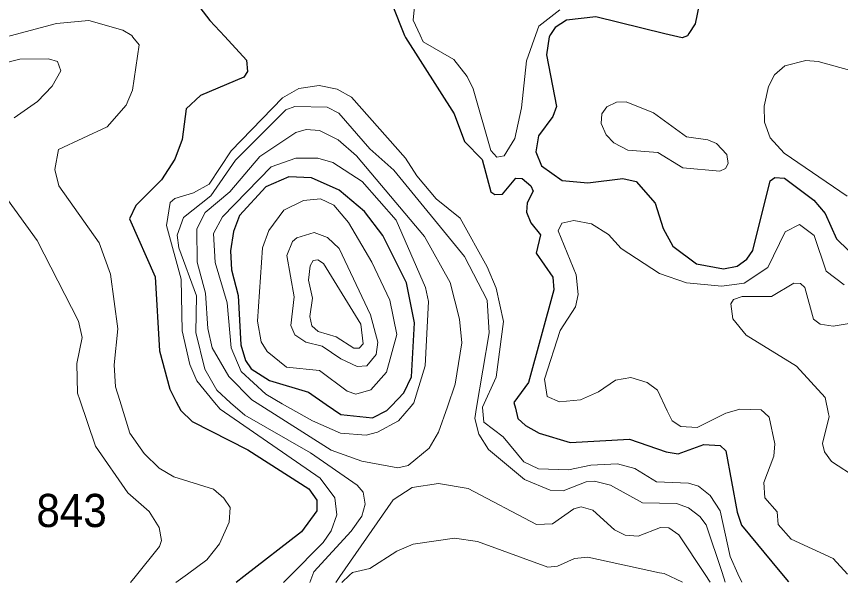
# Model space of a CAD drawing. Extents: x 473.9 to 500, y 7733.1 to 7760.8.
# Drawn here: x 483.798 to 485.784, y 7733.146 to 7734.511 of the extents above; entities that cross this region are included whole.
import ezdxf

# ---------------------------------------------------------------- set-up
doc = ezdxf.new("R2010")
doc.units = 0
doc.header["$LTSCALE"] = 0.032
doc.layers.add('1', color=7, linetype='Continuous', lineweight=25)
doc.layers.add('2', color=7, linetype='Continuous', lineweight=13)
doc.layers.add('21', color=7, linetype='Continuous')

msp = doc.modelspace()

# ---------------------------------------------------------------- linework, layer by layer
at = {"layer": '1'}
for points in [[(484.2135, 7734.5679), (484.2646, 7734.5018), (484.3002, 7734.4631), (484.3524, 7734.4063), (484.3551, 7734.3787), (484.3459, 7734.3646), (484.2415, 7734.3206), (484.2069, 7734.2887), (484.1972, 7734.2145), (484.18, 7734.1671), (484.1477, 7734.1171), (484.0862, 7734.0553), (484.0704, 7734.0234), (484.1328, 7733.8834), (484.1431, 7733.7047), (484.1682, 7733.6124), (484.1832, 7733.5823), (484.194, 7733.5608), (484.222, 7733.5344), (484.3557, 7733.4661), (484.503, 7733.3723), (484.5218, 7733.3447), (484.5219, 7733.3189), (484.4849, 7733.2682), (484.3463, 7733.161), (484.3275, 7733.1464)], [(485.4487, 7734.5684), (485.4342, 7734.4938), (485.4188, 7734.4701), (485.4152, 7734.4647), (485.4022, 7734.4595), (485.3606, 7734.4698), (485.1944, 7734.5108), (485.1234, 7734.5023), (485.0965, 7734.4848), (485.0856, 7734.468), (485.0816, 7734.4619), (485.0755, 7734.4186), (485.0996, 7734.2938), (485.0909, 7734.2704), (485.056, 7734.2238), (485.0497, 7734.1852), (485.0634, 7734.151), (485.1137, 7734.1157), (485.1752, 7734.1097), (485.2595, 7734.1202), (485.2919, 7734.1136), (485.3371, 7734.0612), (485.3564, 7734), (485.3797, 7733.9573), (485.4369, 7733.9145), (485.502, 7733.9031), (485.535, 7733.9091), (485.5584, 7733.9264), (485.5726, 7733.9473), (485.6146, 7734.1153), (485.6261, 7734.1227), (485.6491, 7734.121), (485.7195, 7734.0686), (485.7471, 7734.036), (485.7743, 7733.9747), (485.8036, 7733.9468)], [(484.7037, 7734.5404), (484.7337, 7734.4658), (484.7357, 7734.4609), (484.8532, 7734.2767), (484.878, 7734.21), (484.9209, 7734.1667), (484.9414, 7734.0887), (484.9513, 7734.0822), (484.9692, 7734.0825), (485.0019, 7734.121), (485.0168, 7734.1202), (485.0382, 7734.103), (485.0431, 7734.0903), (485.0293, 7734.0621), (485.0276, 7734.0395), (485.0379, 7734.0139), (485.0615, 7733.9851), (485.0508, 7733.9401), (485.0911, 7733.8827), (485.0931, 7733.8523), (485.0319, 7733.6284), (484.9971, 7733.5804), (485.0005, 7733.5669), (485.0067, 7733.5421), (485.0247, 7733.5248), (485.0575, 7733.5067), (485.1329, 7733.4836), (485.2759, 7733.4921), (485.3637, 7733.4612), (485.3932, 7733.4562), (485.4549, 7733.4791), (485.4937, 7733.477), (485.5081, 7733.4642), (485.5347, 7733.3155), (485.5456, 7733.2845), (485.6376, 7733.1731), (485.6588, 7733.1475)]]:
    msp.add_lwpolyline(points, dxfattribs=at)
msp.add_lwpolyline([(484.7577, 7733.7726), (484.7382, 7733.869), (484.6815, 7733.9834), (484.6372, 7734.0413), (484.5761, 7734.0927), (484.5093, 7734.1223), (484.4548, 7734.1248), (484.399, 7734.1003), (484.3355, 7734.0311), (484.3212, 7733.9925), (484.3144, 7733.9459), (484.3166, 7733.9), (484.3325, 7733.8387), (484.3392, 7733.7191), (484.3501, 7733.6818), (484.364, 7733.6619), (484.4079, 7733.6331), (484.5017, 7733.6053), (484.5447, 7733.5755), (484.5796, 7733.5513), (484.6561, 7733.5437), (484.6911, 7733.5614), (484.7018, 7733.5726), (484.7321, 7733.604), (484.7505, 7733.6426)], close=True, dxfattribs=at)
at = {"layer": '2'}
for points in [[(484.7651, 7734.6197), (484.754, 7734.5025), (484.7711, 7734.4661), (484.7787, 7734.45), (484.8523, 7734.4079), (484.8844, 7734.3662), (484.8987, 7734.3365), (484.9412, 7734.1882), (484.9559, 7734.1722), (484.9736, 7734.1755), (484.999, 7734.2167), (485.0152, 7734.2911), (485.0275, 7734.4042), (485.0501, 7734.4678), (485.0572, 7734.4879), (485.1076, 7734.5274)], [(484.1824, 7733.1463), (484.2101, 7733.1664), (484.2574, 7733.2007), (484.2873, 7733.2393), (484.3108, 7733.292), (484.3133, 7733.3268), (484.2981, 7733.3497), (484.273, 7733.3715), (484.1777, 7733.4011), (484.1424, 7733.4218), (484.106, 7733.457), (484.0718, 7733.5065), (484.0471, 7733.5849), (484.0367, 7733.6179), (484.0335, 7733.6709), (484.0423, 7733.7578), (484.0246, 7733.8901), (483.9975, 7733.9652), (483.9007, 7734.1029), (483.8905, 7734.1421), (483.8994, 7734.1908), (484.0169, 7734.2452), (484.0626, 7734.2977), (484.0776, 7734.3339), (484.0937, 7734.443), (484.0789, 7734.4617), (484.0762, 7734.4651), (484.0543, 7734.4779), (483.9723, 7734.5012), (483.8951, 7734.4947), (483.7709, 7734.4612)], [(483.7657, 7734.3981), (483.8062, 7734.4086), (483.8754, 7734.4088), (483.8971, 7734.403), (483.9053, 7734.3805), (483.8841, 7734.3434), (483.8493, 7734.3059), (483.7928, 7734.267)], [(485.8436, 7734.3713), (485.7299, 7734.4031), (485.7005, 7734.4048), (485.6501, 7734.392), (485.6247, 7734.3708), (485.6103, 7734.3425), (485.5998, 7734.2949), (485.6006, 7734.2568), (485.6147, 7734.2187), (485.6485, 7734.1818), (485.8005, 7734.0778)], [(485.546, 7733.1474), (485.537, 7733.1675), (485.5185, 7733.2088), (485.4944, 7733.3195), (485.4697, 7733.356), (485.4417, 7733.3783), (485.4174, 7733.3859), (485.3407, 7733.3888), (485.2882, 7733.4215), (485.247, 7733.4327), (485.1827, 7733.4293), (485.1289, 7733.4183), (485.0564, 7733.4203), (485.0209, 7733.4376), (484.9709, 7733.4978), (484.9245, 7733.5326), (484.9211, 7733.5684), (484.921, 7733.5692), (484.9542, 7733.6414), (484.9718, 7733.7755), (484.9539, 7733.8564), (484.9325, 7733.9074), (484.8676, 7734.0248), (484.8098, 7734.0716), (484.7627, 7734.1271), (484.7357, 7734.1697), (484.6059, 7734.3163), (484.5708, 7734.3358), (484.5276, 7734.3451), (484.479, 7734.3372), (484.4394, 7734.3154), (484.3154, 7734.1869), (484.2623, 7734.107), (484.2248, 7734.0856), (484.18, 7734.0721), (484.169, 7734.0624), (484.1599, 7734.0072), (484.1952, 7733.8777), (484.1979, 7733.7533), (484.216, 7733.6716), (484.2329, 7733.633), (484.2754, 7733.5806), (484.2889, 7733.5639), (484.5298, 7733.3977), (484.5658, 7733.3506), (484.5706, 7733.3093), (484.5568, 7733.2706), (484.5375, 7733.2427), (484.4557, 7733.1602), (484.4421, 7733.1465)], [(484.5056, 7733.1466), (484.5079, 7733.1528), (484.5151, 7733.1721), (484.6052, 7733.2699), (484.6308, 7733.3065), (484.6388, 7733.3349), (484.6341, 7733.3638), (484.6195, 7733.3813), (484.5067, 7733.4589), (484.3484, 7733.5495), (484.3144, 7733.5799), (484.2808, 7733.6099), (484.2519, 7733.6608), (484.2305, 7733.7492), (484.232, 7733.8372), (484.1893, 7733.9535), (484.1854, 7733.9841), (484.2006, 7734.0267), (484.267, 7734.0788), (484.3261, 7734.165), (484.4475, 7734.2861), (484.4687, 7734.2944), (484.547, 7734.2926), (484.5753, 7734.2785), (484.6497, 7734.1921), (484.7073, 7734.1409), (484.8779, 7733.9321), (484.9323, 7733.8269), (484.9372, 7733.7481), (484.9072, 7733.5687), (484.9027, 7733.5417), (484.9125, 7733.5037), (484.936, 7733.4672), (485.0229, 7733.3947), (485.084, 7733.3687), (485.1157, 7733.3671), (485.1713, 7733.389), (485.1912, 7733.3908), (485.2295, 7733.3813), (485.307, 7733.3387), (485.3885, 7733.337), (485.418, 7733.3265), (485.4452, 7733.3057), (485.4603, 7733.2852), (485.4985, 7733.1706), (485.5063, 7733.1473)], [(483.7662, 7734.0842), (483.8485, 7733.9709), (483.9477, 7733.7766), (483.9563, 7733.7374), (483.9435, 7733.6742), (483.9452, 7733.6027), (483.9507, 7733.5867), (483.9888, 7733.4748), (484.0665, 7733.3626), (484.1178, 7733.3177), (484.1422, 7733.2786), (484.1477, 7733.2478), (484.1429, 7733.2329), (484.0842, 7733.1602), (484.0729, 7733.1462)], [(485.8006, 7733.1663), (485.7661, 7733.2042), (485.6651, 7733.2507), (485.6335, 7733.2862), (485.6317, 7733.3169), (485.602, 7733.3507), (485.5995, 7733.3873), (485.623, 7733.4512), (485.6261, 7733.481), (485.6121, 7733.5448), (485.6007, 7733.5556), (485.5932, 7733.5628), (485.5418, 7733.5645), (485.5167, 7733.5572), (485.5077, 7733.5546), (485.4384, 7733.5199), (485.3993, 7733.5227), (485.378, 7733.536), (485.3666, 7733.56), (485.3431, 7733.6098), (485.3183, 7733.6288), (485.2787, 7733.6409), (485.2416, 7733.6343), (485.201, 7733.6057), (485.1576, 7733.5866), (485.1071, 7733.5816), (485.077, 7733.5949), (485.0706, 7733.6364), (485.1087, 7733.7541), (485.1451, 7733.8109), (485.1519, 7733.8409), (485.1471, 7733.888), (485.1037, 7733.9947), (485.1122, 7734.0132), (485.1412, 7734.0189), (485.1844, 7734.0109), (485.225, 7733.9858), (485.2557, 7733.9516), (485.3478, 7733.8914), (485.4133, 7733.8689), (485.4979, 7733.8613), (485.552, 7733.8682), (485.6089, 7733.906), (485.6511, 7733.9921), (485.6852, 7734.0099), (485.7209, 7733.983), (485.7493, 7733.8967), (485.793, 7733.864)], [(485.8537, 7733.7792), (485.7664, 7733.7648), (485.7351, 7733.7691), (485.7187, 7733.7811), (485.698, 7733.8575), (485.6875, 7733.8676), (485.6713, 7733.8684), (485.6181, 7733.8361), (485.5472, 7733.8363), (485.5262, 7733.8291), (485.5201, 7733.8183), (485.5246, 7733.7824), (485.5568, 7733.7427), (485.6778, 7733.6683), (485.7468, 7733.5925), (485.7552, 7733.5527), (485.7565, 7733.5467), (485.7407, 7733.4813), (485.7451, 7733.4616), (485.7623, 7733.4377), (485.8242, 7733.3976)], [(485.4696, 7733.1473), (485.4576, 7733.1654), (485.3941, 7733.2609), (485.3707, 7733.2779), (485.3504, 7733.2786), (485.2963, 7733.2581), (485.2654, 7733.2605), (485.2396, 7733.2736), (485.187, 7733.3206), (485.1593, 7733.3288), (485.1413, 7733.3239), (485.0898, 7733.2881), (485.0516, 7733.286), (484.8865, 7733.3732), (484.815, 7733.3851), (484.7516, 7733.3754), (484.7059, 7733.3458), (484.5779, 7733.161), (484.5679, 7733.1466)], [(484.5827, 7733.1466), (484.601, 7733.1639), (484.608, 7733.1705), (484.65, 7733.1797), (484.7148, 7733.2217), (484.7544, 7733.239), (484.8535, 7733.2535), (484.9093, 7733.2455), (485.0787, 7733.1835), (485.1018, 7733.1855), (485.143, 7733.2043), (485.1753, 7733.2075), (485.3476, 7733.1696), (485.3592, 7733.1678), (485.4029, 7733.1473)]]:
    msp.add_lwpolyline(points, dxfattribs=at)
for points in [[(485.344, 7734.1836), (485.4044, 7734.1459), (485.4929, 7734.1386), (485.5069, 7734.145), (485.513, 7734.1571), (485.5105, 7734.1781), (485.4851, 7734.2052), (485.464, 7734.2139), (485.4132, 7734.2208), (485.3335, 7734.2793), (485.2679, 7734.3051), (485.2444, 7734.305), (485.2211, 7734.2937), (485.2087, 7734.2766), (485.2075, 7734.2532), (485.2196, 7734.2257), (485.2379, 7734.2063), (485.2716, 7734.1887)], [(484.7927, 7733.4699), (484.8154, 7733.5087), (484.8366, 7733.57), (484.8554, 7733.6245), (484.8712, 7733.7245), (484.8658, 7733.7811), (484.8436, 7733.8698), (484.7813, 7733.9807), (484.6179, 7734.1749), (484.5732, 7734.2137), (484.5287, 7734.2367), (484.4962, 7734.2391), (484.4718, 7734.2316), (484.3846, 7734.1738), (484.3121, 7734.0884), (484.2533, 7734.0383), (484.2329, 7733.9988), (484.2335, 7733.9188), (484.254, 7733.8439), (484.2594, 7733.759), (484.2702, 7733.7121), (484.3097, 7733.6431), (484.3652, 7733.587), (484.3783, 7733.5787), (484.5565, 7733.4654), (484.6306, 7733.439), (484.7169, 7733.4231), (484.7421, 7733.4287)], [(484.7561, 7733.5796), (484.783, 7733.6685), (484.7908, 7733.8236), (484.7836, 7733.858), (484.7136, 7734.0204), (484.6316, 7734.1137), (484.5605, 7734.1591), (484.5249, 7734.1692), (484.4711, 7734.1693), (484.4124, 7734.1486), (484.2948, 7734.0284), (484.2727, 7733.988), (484.2768, 7733.9176), (484.3063, 7733.8208), (484.3153, 7733.7119), (484.3396, 7733.6555), (484.3989, 7733.6001), (484.4386, 7733.5775), (484.5115, 7733.5361), (484.5789, 7733.5063), (484.6412, 7733.5018), (484.6682, 7733.5087), (484.7192, 7733.5365), (484.7493, 7733.5717)], [(484.7145, 7733.7444), (484.6984, 7733.8274), (484.6549, 7733.9191), (484.5983, 7734.0145), (484.5632, 7734.0565), (484.5309, 7734.0716), (484.4902, 7734.0678), (484.4427, 7734.0441), (484.4068, 7733.9952), (484.3911, 7733.9535), (484.3793, 7733.7765), (484.3881, 7733.7264), (484.4021, 7733.7032), (484.4489, 7733.6656), (484.5284, 7733.6573), (484.5949, 7733.6078), (484.6162, 7733.6008), (484.6519, 7733.6109), (484.6903, 7733.6538)], [(484.6651, 7733.6961), (484.6695, 7733.7256), (484.6517, 7733.7915), (484.5758, 7733.9518), (484.5479, 7733.9784), (484.5159, 7733.9902), (484.4742, 7733.9778), (484.4634, 7733.9685), (484.4499, 7733.9352), (484.4674, 7733.835), (484.4596, 7733.7664), (484.4692, 7733.7432), (484.4956, 7733.7258), (484.5347, 7733.7159), (484.5796, 7733.6854), (484.6194, 7733.6673), (484.6429, 7733.6685)], [(484.6337, 7733.7217), (484.6278, 7733.7691), (484.5381, 7733.9152), (484.5245, 7733.9245), (484.5131, 7733.923), (484.506, 7733.9099), (484.5022, 7733.875), (484.5118, 7733.8318), (484.5055, 7733.7877), (484.51, 7733.7652), (484.5254, 7733.7515), (484.5685, 7733.7384), (484.6111, 7733.7112), (484.6242, 7733.7111)]]:
    msp.add_lwpolyline(points, close=True, dxfattribs=at)

# ---------------------------------------------------------------- texts
at = {"layer": '21', "width": 0.95}
msp.add_text('843', height=0.08, dxfattribs=at).set_placement((483.8463, 7733.28))

doc.saveas('drawing.dxf')
